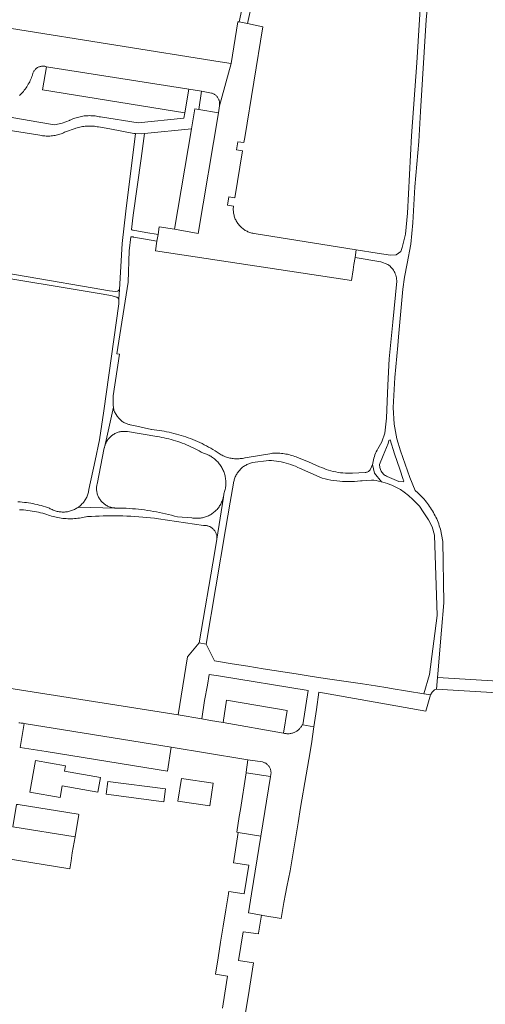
# Model space of a CAD drawing. Extents: x 146402 to 164798, y 455483 to 464134.
# Tile 338 of 575: x 158571 to 158660, y 460479 to 460667. Entities that reach past the tile are written whole.
import ezdxf

# ---------------------------------------------------------------- set-up
doc = ezdxf.new("R2010")
doc.units = 0
doc.header["$LTSCALE"] = 0.2
for name, color, linetype, lineweight in [('B-XX-VH-VERHARDING_ASFALT-GV', 252, 'CONTINUOUS', 18), ('B-XX-VH-VERHARDING_BETONSTRAATSTEEN-GV', 252, 'CONTINUOUS', 18), ('B-XX-VH-VERHARDING_HALFVERHARDING-GV', 252, 'CONTINUOUS', 18), ('B-XX-VH-VERHARDING_STRAATBAKSTEEN-GV', 252, 'CONTINUOUS', 18), ('B-XX-VH-VERHARDING_TEGEL-GV', 252, 'CONTINUOUS', 18)]:
    doc.layers.add(name, color=color, linetype=linetype, lineweight=lineweight)

msp = doc.modelspace()

# ---------------------------------------------------------------- linework, layer by layer
at = {"layer": 'B-XX-VH-VERHARDING_ASFALT-GV'}
msp.add_lwpolyline([(158662.19, 460540.654), (158650.589, 460541.341), (158650.457, 460539.13), (158662.059, 460538.443)], close=True, dxfattribs=at)
at = {"layer": 'B-XX-VH-VERHARDING_BETONSTRAATSTEEN-GV'}
for points in [[(158612.722, 460666.644), (158612.467, 460666.692), (158611.205, 460658.691), (158608.973, 460650.647), (158608.789, 460649.305), (158604.901, 460626.238), (158600.42, 460627.036), (158597.493, 460627.512), (158597.247, 460626.021), (158597.042, 460624.752), (158596.741, 460622.905), (158634.192, 460617.213), (158634.508, 460619.278), (158634.665, 460620.303), (158634.865, 460621.601), (158635.094, 460623.089), (158615.62, 460626.197), (158615.534, 460626.211), (158615.343, 460626.248), (158615.154, 460626.293), (158614.967, 460626.346), (158614.782, 460626.407), (158614.6, 460626.475), (158614.421, 460626.55), (158614.245, 460626.633), (158614.073, 460626.723), (158613.904, 460626.819), (158613.74, 460626.923), (158613.58, 460627.034), (158613.425, 460627.151), (158613.274, 460627.274), (158613.129, 460627.403), (158612.99, 460627.538), (158612.856, 460627.679), (158612.727, 460627.825), (158612.605, 460627.977), (158612.49, 460628.133), (158612.381, 460628.294), (158612.278, 460628.459), (158612.183, 460628.628), (158612.094, 460628.801), (158612.013, 460628.978), (158611.939, 460629.157), (158611.872, 460629.34), (158611.813, 460629.525), (158611.762, 460629.713), (158611.719, 460629.902), (158611.683, 460630.093), (158611.655, 460630.286), (158611.635, 460630.479), (158611.624, 460630.673), (158611.62, 460630.867), (158611.624, 460631.062), (158611.636, 460631.256), (158611.656, 460631.449), (158610.491, 460631.653), (158610.748, 460633.24), (158611.916, 460633.035), (158613.387, 460642.006), (158612.218, 460642.178), (158612.475, 460643.757), (158613.645, 460643.584), (158613.81, 460644.587), (158617.275, 460665.733), (158614.334, 460666.344)], [(158599.784, 460528.019), (158571.706, 460532.566), (158570.948, 460527.978), (158575.891, 460527.178), (158599.035, 460523.435)], [(158579.564, 460524.448), (158573.83, 460525.464), (158572.762, 460519.434), (158578.562, 460518.406), (158578.955, 460520.624), (158585.783, 460519.415), (158586.283, 460522.234), (158579.388, 460523.455)], [(158617.199, 460525.202), (158614.407, 460525.637), (158614.105, 460523.248), (158614.092, 460523.142), (158618.714, 460522.435), (158618.753, 460522.56), (158618.784, 460522.686), (158618.808, 460522.815), (158618.823, 460522.944), (158618.831, 460523.074), (158618.83, 460523.205), (158618.822, 460523.335), (158618.805, 460523.464), (158618.781, 460523.593), (158618.749, 460523.719), (158618.709, 460523.843), (158618.662, 460523.965), (158618.607, 460524.084), (158618.545, 460524.198), (158618.476, 460524.309), (158618.401, 460524.416), (158618.319, 460524.517), (158618.231, 460524.614), (158618.137, 460524.705), (158618.038, 460524.79), (158617.934, 460524.868), (158617.826, 460524.94), (158617.713, 460525.006), (158617.596, 460525.064), (158617.476, 460525.115), (158617.353, 460525.159), (158617.228, 460525.195)], [(158618.714, 460522.435), (158614.092, 460523.142), (158612.982, 460516.112), (158612.769, 460514.766), (158612.294, 460511.761), (158612.563, 460511.718), (158616.878, 460511.031)], [(158598.663, 460520.038), (158587.692, 460521.457), (158587.378, 460519.024), (158598.348, 460517.605)], [(158607.774, 460521.122), (158601.709, 460522.027), (158601.062, 460517.698), (158607.128, 460516.793)], [(158570.513, 460517.052), (158570.237, 460517.097), (158569.533, 460512.787), (158581.417, 460510.899), (158582.119, 460515.174), (158582.001, 460515.193)]]:
    msp.add_lwpolyline(points, close=True, dxfattribs=at)
for points in [[(158570.795, 460652.578), (158570.991, 460652.772), (158571.182, 460652.971), (158571.367, 460653.176), (158571.546, 460653.386), (158571.718, 460653.601), (158571.885, 460653.821), (158572.045, 460654.045), (158572.198, 460654.275), (158572.345, 460654.508), (158572.485, 460654.746), (158572.618, 460654.988), (158572.743, 460655.233), (158572.862, 460655.482), (158572.973, 460655.734), (158573.077, 460655.99), (158573.174, 460656.248), (158573.263, 460656.509), (158573.271, 460656.534), (158573.292, 460656.634), (158573.325, 460656.758), (158573.366, 460656.878), (158573.414, 460656.996), (158573.47, 460657.111), (158573.532, 460657.222), (158573.602, 460657.329), (158573.678, 460657.432), (158573.76, 460657.529), (158573.848, 460657.621), (158573.942, 460657.707), (158574.041, 460657.788), (158574.145, 460657.862), (158574.253, 460657.929), (158574.366, 460657.989), (158574.482, 460658.043), (158574.601, 460658.088), (158574.722, 460658.126), (158574.846, 460658.157), (158574.972, 460658.18), (158575.098, 460658.195), (158575.226, 460658.201), (158575.353, 460658.2), (158575.48, 460658.191), (158575.607, 460658.174), (158575.732, 460658.149), (158575.855, 460658.116), (158575.976, 460658.076), (158603.159, 460653.777), (158605.572, 460653.391), (158607.432, 460653.07), (158607.474, 460653.059), (158607.598, 460653.02), (158607.719, 460652.973), (158607.837, 460652.919), (158607.951, 460652.858), (158608.062, 460652.79), (158608.168, 460652.715), (158608.269, 460652.634), (158608.365, 460652.546), (158608.456, 460652.453), (158608.54, 460652.355), (158608.619, 460652.251), (158608.691, 460652.143), (158608.756, 460652.031), (158608.814, 460651.915), (158608.865, 460651.795), (158608.908, 460651.673), (158608.944, 460651.548), (158608.972, 460651.422), (158608.992, 460651.293), (158609.004, 460651.164), (158609.008, 460651.034), (158609.005, 460650.905), (158608.993, 460650.775), (158608.973, 460650.647), (158611.205, 460658.691), (158609.095, 460659.026), (158569.293, 460665.375)], [(158570.676, 460532.661), (158570.883, 460532.658), (158571.09, 460532.647), (158571.296, 460532.628), (158571.502, 460532.601), (158571.706, 460532.566), (158599.784, 460528.019), (158613.667, 460525.758), (158614.407, 460525.637), (158617.199, 460525.202), (158617.228, 460525.195), (158617.353, 460525.159), (158617.476, 460525.115), (158617.596, 460525.064), (158617.713, 460525.006), (158617.826, 460524.94), (158617.934, 460524.868), (158618.038, 460524.79), (158618.137, 460524.705), (158618.231, 460524.614), (158618.319, 460524.517), (158618.401, 460524.416), (158618.476, 460524.309), (158618.545, 460524.198), (158618.607, 460524.084), (158618.662, 460523.965), (158618.709, 460523.843), (158618.749, 460523.719), (158618.781, 460523.593), (158618.805, 460523.464), (158618.822, 460523.335), (158618.83, 460523.205), (158618.831, 460523.074), (158618.823, 460522.944), (158618.808, 460522.815), (158618.784, 460522.686), (158618.753, 460522.56), (158618.714, 460522.435), (158616.878, 460511.031), (158615.08, 460500), (158614.496, 460496.34), (158617.032, 460495.906), (158617.235, 460495.873), (158620.774, 460495.307), (158621.302, 460498.318), (158621.623, 460500), (158621.87, 460501.302), (158622.457, 460504.388), (158623.497, 460510.528), (158623.995, 460513.579), (158624.468, 460516.48), (158625.54, 460522.733), (158626.046, 460525.685), (158626.56, 460528.685), (158627.02, 460531.925), (158624.888, 460532.27), (158624.795, 460532.289), (158624.792, 460532.282), (158624.718, 460532.144), (158624.638, 460532.01), (158624.551, 460531.881), (158624.457, 460531.755), (158624.357, 460531.635), (158624.251, 460531.52), (158624.139, 460531.411), (158624.022, 460531.308), (158623.9, 460531.21), (158623.773, 460531.119), (158623.641, 460531.035), (158623.505, 460530.957), (158623.366, 460530.887), (158623.223, 460530.824), (158623.077, 460530.768), (158622.928, 460530.72), (158622.777, 460530.679), (158622.624, 460530.646), (158622.47, 460530.621), (158622.315, 460530.604), (158622.159, 460530.595), (158622.002, 460530.594), (158621.846, 460530.601), (158621.69, 460530.616), (158621.536, 460530.639), (158621.383, 460530.67), (158621.231, 460530.708), (158609.686, 460532.724), (158607.294, 460533.142), (158605.586, 460533.441), (158601.066, 460534.23), (158561.411, 460540.45)], [(158530.927, 460512.832), (158580.42, 460504.799), (158580.646, 460506.282), (158580.882, 460507.834), (158581.417, 460510.899), (158569.533, 460512.787)], [(158613.945, 460477.329), (158614.438, 460480.298), (158615.514, 460486.774), (158612.592, 460487.241), (158613.497, 460492.717), (158616.442, 460492.358), (158616.464, 460492.493), (158617.032, 460495.906), (158614.496, 460496.34), (158615.08, 460500), (158616.878, 460511.031), (158612.563, 460511.718), (158611.637, 460505.933), (158614.578, 460505.466), (158613.709, 460500), (158610.764, 460500.472), (158610.705, 460500.108), (158610.687, 460500), (158610.198, 460496.943), (158609.699, 460493.828), (158609.205, 460490.741), (158608.724, 460487.735), (158608.224, 460484.61), (158610.532, 460484.234), (158610.018, 460481.009), (158609.561, 460478.141)]]:
    msp.add_lwpolyline(points, dxfattribs=at)
at = {"layer": 'B-XX-VH-VERHARDING_HALFVERHARDING-GV'}
for points in [[(158647.512, 460672.345), (158646.646, 460658.857), (158645.683, 460644.902), (158644.905, 460630.125), (158644.527, 460626.063), (158643.859, 460623.526), (158643.622, 460622.801), (158642.701, 460622.152), (158641.651, 460622.094), (158639.079, 460622.453), (158635.094, 460623.089), (158634.865, 460621.601), (158639.782, 460620.783), (158641.154, 460620.308), (158641.357, 460620.15), (158641.55, 460619.979), (158641.732, 460619.797), (158641.902, 460619.604), (158642.06, 460619.401), (158642.205, 460619.189), (158642.337, 460618.968), (158642.454, 460618.739), (158642.557, 460618.503), (158642.646, 460618.261), (158642.719, 460618.014), (158642.776, 460617.764), (158642.818, 460617.51), (158642.844, 460617.254), (158642.851, 460617.134), (158642.101, 460609.277), (158641.41, 460602.282), (158641.139, 460597.203), (158641.028, 460594.104), (158640.853, 460590.941), (158640.569, 460588.057), (158639.976, 460586.375), (158639.252, 460585.08), (158639.086, 460584.794), (158638.934, 460584.499), (158638.796, 460584.198), (158638.672, 460583.891), (158638.564, 460583.577), (158638.471, 460583.259), (158638.394, 460582.937), (158638.332, 460582.612), (158638.286, 460582.284), (158638.279, 460582.224), (158638.206, 460582.055), (158638.612, 460580.415), (158639.901, 460578.771), (158640.208, 460578.693), (158640.64, 460578.566), (158641.067, 460578.424), (158641.489, 460578.267), (158641.905, 460578.095), (158642.306, 460577.913), (158642.644, 460577.751), (158643.547, 460577.27), (158644.253, 460576.792), (158645.105, 460576.119), (158645.904, 460575.375), (158646.43, 460574.875), (158647.158, 460574.096), (158647.908, 460573.035), (158648.882, 460571.473), (158649.573, 460570.15), (158650.019, 460568.541), (158650.525, 460553.223), (158649.074, 460541.94), (158647.99, 460538.254), (158649.273, 460538.061), (158649.308, 460538.056), (158649.61, 460538.524), (158650.069, 460538.989), (158650.457, 460539.13), (158650.589, 460541.341), (158650.663, 460542.019), (158651.379, 460550.422), (158651.826, 460555.636), (158651.654, 460567.336), (158651.173, 460569.705), (158651.073, 460570.036), (158650.966, 460570.365), (158650.851, 460570.691), (158650.728, 460571.014), (158650.598, 460571.335), (158650.461, 460571.652), (158650.316, 460571.966), (158650.164, 460572.277), (158650.008, 460572.579), (158649.842, 460572.882), (158649.669, 460573.181), (158649.49, 460573.476), (158649.303, 460573.767), (158649.11, 460574.053), (158648.91, 460574.335), (158648.704, 460574.612), (158648.491, 460574.885), (158648.272, 460575.152), (158648.047, 460575.414), (158647.816, 460575.671), (158647.579, 460575.922), (158647.337, 460576.168), (158647.089, 460576.409), (158646.835, 460576.643), (158646.325, 460577.082), (158645.319, 460579.555), (158643.525, 460584.643), (158642.866, 460586.962), (158642.355, 460589.799), (158642.164, 460592.982), (158642.453, 460598.706), (158643.041, 460604.797), (158643.161, 460606.476), (158643.968, 460615.602), (158644.299, 460617.841), (158644.812, 460620.457), (158645.503, 460624.179), (158645.921, 460628.282), (158646.303, 460635.138), (158647.036, 460643.825), (158647.364, 460649.535), (158648.468, 460667.068), (158649.215, 460674.976)], [(158570.768, 460573.427), (158571.178, 460573.404), (158571.587, 460573.373), (158571.996, 460573.334), (158572.404, 460573.288), (158572.811, 460573.233), (158573.216, 460573.17), (158573.621, 460573.099), (158574.024, 460573.021), (158574.425, 460572.934), (158574.825, 460572.84), (158575.223, 460572.738), (158575.619, 460572.628), (158576.012, 460572.511), (158576.309, 460572.402), (158576.609, 460572.301), (158576.911, 460572.208), (158577.215, 460572.122), (158577.521, 460572.043), (158577.83, 460571.973), (158578.139, 460571.911), (158578.451, 460571.856), (158578.764, 460571.809), (158579.077, 460571.77), (158579.392, 460571.739), (158579.707, 460571.716), (158580.023, 460571.701), (158580.339, 460571.694), (158580.655, 460571.695), (158580.972, 460571.704), (158581.287, 460571.722), (158581.602, 460571.747), (158581.917, 460571.779), (158582.231, 460571.82), (158582.543, 460571.869), (158582.854, 460571.926), (158583.163, 460571.99), (158583.471, 460572.063), (158583.516, 460572.074), (158583.783, 460572.092), (158584.535, 460572.138), (158585.288, 460572.176), (158586.041, 460572.206), (158586.794, 460572.228), (158587.548, 460572.242), (158588.302, 460572.248), (158589.055, 460572.246), (158589.809, 460572.236), (158590.562, 460572.218), (158591.316, 460572.192), (158592.069, 460572.158), (158592.821, 460572.116), (158593.573, 460572.066), (158594.325, 460572.008), (158595.075, 460571.942), (158595.825, 460571.869), (158596.575, 460571.787), (158597.323, 460571.697), (158605.929, 460570.411), (158605.932, 460570.411), (158606.071, 460570.417), (158606.209, 460570.415), (158606.347, 460570.405), (158606.485, 460570.387), (158606.621, 460570.361), (158606.755, 460570.327), (158606.887, 460570.286), (158607.017, 460570.237), (158607.143, 460570.18), (158607.266, 460570.117), (158607.385, 460570.046), (158607.5, 460569.968), (158607.611, 460569.885), (158607.716, 460569.795), (158607.815, 460569.698), (158607.91, 460569.597), (158607.998, 460569.49), (158608.079, 460569.378), (158608.155, 460569.262), (158608.223, 460569.141), (158608.284, 460569.017), (158608.338, 460568.89), (158608.385, 460568.759), (158608.424, 460568.626), (158608.455, 460568.491), (158608.478, 460568.355), (158608.494, 460568.217), (158608.501, 460568.079), (158608.501, 460567.94), (158608.492, 460567.802), (158609.726, 460575.847), (158609.718, 460575.81), (158609.67, 460575.613), (158609.613, 460575.417), (158609.549, 460575.224), (158609.478, 460575.034), (158609.399, 460574.846), (158609.313, 460574.662), (158609.22, 460574.481), (158609.12, 460574.304), (158609.012, 460574.131), (158608.899, 460573.963), (158608.778, 460573.799), (158608.651, 460573.64), (158608.518, 460573.486), (158608.38, 460573.337), (158608.235, 460573.194), (158608.085, 460573.057), (158607.929, 460572.926), (158607.769, 460572.801), (158607.604, 460572.682), (158607.434, 460572.57), (158607.26, 460572.465), (158607.082, 460572.367), (158606.9, 460572.275), (158606.715, 460572.192), (158606.526, 460572.115), (158606.335, 460572.046), (158606.141, 460571.984), (158605.945, 460571.93), (158605.747, 460571.884), (158605.547, 460571.845), (158605.346, 460571.815), (158605.144, 460571.792), (158604.941, 460571.778), (158604.738, 460571.771), (158604.534, 460571.773), (158604.331, 460571.782), (158604.128, 460571.799), (158603.927, 460571.825), (158603.726, 460571.858), (158600.974, 460572.054), (158600.411, 460572.213), (158599.845, 460572.363), (158599.277, 460572.506), (158598.708, 460572.642), (158598.137, 460572.769), (158597.563, 460572.889), (158596.989, 460573.001), (158596.413, 460573.105), (158595.835, 460573.201), (158595.257, 460573.289), (158594.677, 460573.37), (158594.096, 460573.442), (158593.514, 460573.506), (158592.931, 460573.563), (158592.348, 460573.611), (158591.764, 460573.652), (158591.18, 460573.685), (158590.595, 460573.709), (158590.01, 460573.726), (158589.424, 460573.734), (158589.317, 460573.735), (158589.28, 460573.735), (158589.106, 460573.738), (158588.99, 460573.745), (158582.067, 460573.934), (158581.977, 460573.869), (158581.811, 460573.758), (158581.641, 460573.654), (158581.466, 460573.557), (158581.288, 460573.466), (158581.107, 460573.383), (158580.922, 460573.308), (158580.735, 460573.239), (158580.545, 460573.179), (158580.352, 460573.126), (158580.158, 460573.08), (158579.962, 460573.043), (158579.764, 460573.013), (158579.566, 460572.991), (158579.367, 460572.978), (158579.167, 460572.972), (158578.968, 460572.974), (158578.769, 460572.985), (158578.57, 460573.003), (158578.372, 460573.029), (158578.175, 460573.063), (158577.98, 460573.105), (158577.787, 460573.155), (158577.596, 460573.212), (158577.407, 460573.277), (158577.221, 460573.35), (158577.038, 460573.43), (158576.859, 460573.517), (158576.683, 460573.612), (158576.511, 460573.713), (158576.124, 460573.848), (158575.734, 460573.976), (158575.342, 460574.096), (158574.947, 460574.208), (158574.55, 460574.313), (158574.152, 460574.41), (158573.751, 460574.499), (158573.349, 460574.58), (158572.946, 460574.654), (158572.541, 460574.719), (158572.135, 460574.777), (158571.727, 460574.827), (158571.319, 460574.869), (158570.91, 460574.902), (158570.501, 460574.928)]]:
    msp.add_lwpolyline(points, dxfattribs=at)
for points in [[(158594.161, 460645.25), (158592.979, 460645.325), (158591.088, 460630.497), (158590.419, 460624.289), (158589.905, 460615.525), (158589.795, 460613.65), (158589.745, 460612.78), (158586.883, 460592.317), (158586.104, 460586.807), (158585.251, 460582.835), (158584.059, 460577.279), (158584.041, 460577.161), (158584.006, 460576.965), (158583.962, 460576.77), (158583.911, 460576.577), (158583.852, 460576.387), (158583.786, 460576.198), (158583.712, 460576.013), (158583.63, 460575.831), (158583.542, 460575.652), (158583.446, 460575.477), (158583.343, 460575.306), (158583.234, 460575.139), (158583.118, 460574.976), (158582.996, 460574.819), (158582.867, 460574.666), (158582.732, 460574.519), (158582.592, 460574.377), (158582.446, 460574.241), (158582.294, 460574.111), (158582.138, 460573.987), (158582.067, 460573.934), (158588.99, 460573.745), (158588.933, 460573.75), (158588.761, 460573.769), (158588.59, 460573.796), (158588.42, 460573.832), (158588.252, 460573.874), (158588.087, 460573.925), (158587.923, 460573.984), (158587.763, 460574.049), (158587.606, 460574.122), (158587.452, 460574.203), (158587.303, 460574.29), (158587.157, 460574.384), (158587.016, 460574.485), (158586.88, 460574.592), (158586.749, 460574.705), (158586.623, 460574.824), (158586.503, 460574.949), (158586.388, 460575.079), (158586.28, 460575.215), (158586.178, 460575.355), (158586.083, 460575.5), (158585.995, 460575.649), (158585.913, 460575.802), (158585.839, 460575.959), (158585.772, 460576.118), (158585.712, 460576.281), (158585.66, 460576.446), (158585.616, 460576.614), (158585.58, 460576.784), (158585.551, 460576.954), (158585.53, 460577.126), (158585.517, 460577.299), (158585.512, 460577.473), (158585.516, 460577.646), (158585.527, 460577.819), (158585.546, 460577.991), (158585.573, 460578.162), (158585.608, 460578.332), (158586.998, 460585.24), (158586.999, 460585.248), (158587.035, 460585.42), (158587.072, 460585.567), (158587.077, 460585.589), (158588.72, 460593.028), (158588.668, 460593.339), (158588.663, 460594.123), (158588.673, 460594.919), (158588.716, 460595.208), (158589.888, 460603.167), (158589.387, 460603.246), (158591.544, 460616.912), (158591.747, 460622.904), (158592.043, 460625.565), (158592.184, 460625.577), (158592.286, 460625.578), (158592.389, 460625.571), (158592.49, 460625.555), (158592.59, 460625.532), (158594.87, 460625.133), (158597.042, 460624.752), (158597.247, 460626.021), (158594.924, 460626.417), (158592.488, 460626.833), (158592.386, 460626.874), (158592.277, 460626.926), (158592.199, 460626.97), (158592.503, 460629.71), (158594.006, 460640.58), (158594.659, 460645.301)], [(158584.651, 460615.829), (158563.89, 460619.37), (158563.738, 460618.459), (158585.65, 460614.801), (158588.255, 460614.366), (158589.386, 460614.076), (158589.628, 460613.876), (158589.795, 460613.65), (158589.905, 460615.525), (158589.72, 460615.324), (158589.56, 460615.182), (158589.159, 460615.12), (158587.954, 460615.266)], [(158588.814, 460592.475), (158588.72, 460593.028), (158587.077, 460585.589), (158587.129, 460585.757), (158587.188, 460585.922), (158587.253, 460586.085), (158587.327, 460586.244), (158587.407, 460586.4), (158587.495, 460586.552), (158587.589, 460586.699), (158587.69, 460586.843), (158587.798, 460586.981), (158587.911, 460587.115), (158588.031, 460587.243), (158588.156, 460587.365), (158588.287, 460587.482), (158588.423, 460587.593), (158588.564, 460587.697), (158588.709, 460587.795), (158588.859, 460587.886), (158589.013, 460587.97), (158589.171, 460588.047), (158589.332, 460588.117), (158589.495, 460588.179), (158589.662, 460588.234), (158589.831, 460588.281), (158590.001, 460588.32), (158590.174, 460588.352), (158590.348, 460588.376), (158590.522, 460588.391), (158590.697, 460588.399), (158590.873, 460588.399), (158591.048, 460588.391), (158591.222, 460588.374), (158591.396, 460588.35), (158597.05, 460587.409), (158597.105, 460587.4), (158597.547, 460587.325), (158597.988, 460587.242), (158598.427, 460587.152), (158598.864, 460587.053), (158599.299, 460586.947), (158599.733, 460586.833), (158600.164, 460586.711), (158600.593, 460586.582), (158601.02, 460586.445), (158601.445, 460586.3), (158601.866, 460586.148), (158602.285, 460585.988), (158602.701, 460585.821), (158603.114, 460585.646), (158603.524, 460585.464), (158603.93, 460585.275), (158604.333, 460585.079), (158604.733, 460584.875), (158605.128, 460584.664), (158605.52, 460584.447), (158605.908, 460584.222), (158605.916, 460584.22), (158606.124, 460584.157), (158606.329, 460584.087), (158606.532, 460584.01), (158606.731, 460583.924), (158606.927, 460583.832), (158607.12, 460583.733), (158607.309, 460583.626), (158607.494, 460583.513), (158607.674, 460583.392), (158607.85, 460583.266), (158608.021, 460583.133), (158608.187, 460582.993), (158608.348, 460582.848), (158608.504, 460582.696), (158608.653, 460582.54), (158608.797, 460582.377), (158608.935, 460582.21), (158609.066, 460582.037), (158609.191, 460581.86), (158609.31, 460581.679), (158609.421, 460581.493), (158609.526, 460581.303), (158609.624, 460581.109), (158609.714, 460580.912), (158609.797, 460580.712), (158609.873, 460580.508), (158609.941, 460580.302), (158610.001, 460580.094), (158610.054, 460579.884), (158610.099, 460579.672), (158610.136, 460579.458), (158610.165, 460579.243), (158610.187, 460579.027), (158610.2, 460578.811), (158610.205, 460578.594), (158610.202, 460578.377), (158610.192, 460578.161), (158610.173, 460577.945), (158610.146, 460577.729), (158610.112, 460577.515), (158610.069, 460577.303), (158610.019, 460577.092), (158609.961, 460576.883), (158609.895, 460576.676), (158609.822, 460576.472), (158609.816, 460576.412), (158609.791, 460576.21), (158609.759, 460576.01), (158609.726, 460575.847), (158608.492, 460567.802), (158608.085, 460565.421), (158605.1, 460547.968), (158606.413, 460547.743), (158610.159, 460569.641), (158611.054, 460574.873), (158611.67, 460578.477), (158611.687, 460578.595), (158611.722, 460578.785), (158611.764, 460578.974), (158611.813, 460579.161), (158611.871, 460579.346), (158611.936, 460579.528), (158612.009, 460579.707), (158612.089, 460579.884), (158612.176, 460580.056), (158612.271, 460580.225), (158612.372, 460580.391), (158612.48, 460580.551), (158612.594, 460580.707), (158612.715, 460580.859), (158612.842, 460581.005), (158612.975, 460581.145), (158613.113, 460581.28), (158613.258, 460581.41), (158613.407, 460581.533), (158613.561, 460581.65), (158613.72, 460581.76), (158613.883, 460581.864), (158614.051, 460581.961), (158614.222, 460582.051), (158614.397, 460582.134), (158614.576, 460582.209), (158614.757, 460582.277), (158614.941, 460582.338), (158615.127, 460582.391), (158615.315, 460582.436), (158618.419, 460582.85), (158618.896, 460582.825), (158619.371, 460582.784), (158619.845, 460582.727), (158620.317, 460582.655), (158620.786, 460582.566), (158621.251, 460582.462), (158621.713, 460582.343), (158622.171, 460582.208), (158622.624, 460582.057), (158623.072, 460581.892), (158623.513, 460581.712), (158623.949, 460581.516), (158624.236, 460581.378), (158628.593, 460579.424), (158629.143, 460579.29), (158629.697, 460579.171), (158630.254, 460579.067), (158630.813, 460578.98), (158631.375, 460578.908), (158631.938, 460578.852), (158632.503, 460578.812), (158633.069, 460578.788), (158633.635, 460578.781), (158634.201, 460578.789), (158634.766, 460578.813), (158635.331, 460578.853), (158635.895, 460578.909), (158636.255, 460578.953), (158637.996, 460579.092), (158638.444, 460579.044), (158638.889, 460578.98), (158639.332, 460578.9), (158639.772, 460578.804), (158639.901, 460578.771), (158638.612, 460580.415), (158638.206, 460582.055), (158637.812, 460581.146), (158637.736, 460581.03), (158637.647, 460580.923), (158637.546, 460580.828), (158637.435, 460580.745), (158637.315, 460580.675), (158637.188, 460580.619), (158637.055, 460580.578), (158636.919, 460580.553), (158636.78, 460580.544), (158634.418, 460580.394), (158633.953, 460580.381), (158633.488, 460580.384), (158633.023, 460580.403), (158632.56, 460580.438), (158632.097, 460580.489), (158631.637, 460580.555), (158631.179, 460580.638), (158630.725, 460580.736), (158630.274, 460580.85), (158629.827, 460580.979), (158629.385, 460581.123), (158628.948, 460581.283), (158628.517, 460581.457), (158628.093, 460581.646), (158626.015, 460582.539), (158623.891, 460583.406), (158623.624, 460583.515), (158623.354, 460583.616), (158623.081, 460583.71), (158622.806, 460583.796), (158622.529, 460583.874), (158622.249, 460583.945), (158621.968, 460584.008), (158621.685, 460584.063), (158621.401, 460584.11), (158621.115, 460584.149), (158620.829, 460584.18), (158620.542, 460584.204), (158620.254, 460584.219), (158619.966, 460584.227), (158619.678, 460584.226), (158619.389, 460584.217), (158619.102, 460584.201), (158619.014, 460584.194), (158613.863, 460583.334), (158613.845, 460583.329), (158613.627, 460583.28), (158613.408, 460583.237), (158613.187, 460583.203), (158612.965, 460583.177), (158612.743, 460583.159), (158612.52, 460583.148), (158612.296, 460583.146), (158612.073, 460583.152), (158611.85, 460583.165), (158611.628, 460583.187), (158611.407, 460583.217), (158611.187, 460583.254), (158610.968, 460583.299), (158610.751, 460583.353), (158610.536, 460583.414), (158610.324, 460583.482), (158610.114, 460583.558), (158609.907, 460583.642), (158609.703, 460583.733), (158609.502, 460583.831), (158609.305, 460583.936), (158609.112, 460584.049), (158608.923, 460584.168), (158608.739, 460584.294), (158608.559, 460584.426), (158608.155, 460584.679), (158607.748, 460584.925), (158607.336, 460585.165), (158606.92, 460585.397), (158606.5, 460585.623), (158606.077, 460585.841), (158605.65, 460586.052), (158605.219, 460586.256), (158604.786, 460586.453), (158604.348, 460586.642), (158603.908, 460586.824), (158603.465, 460586.999), (158603.019, 460587.166), (158602.57, 460587.326), (158602.119, 460587.478), (158601.665, 460587.622), (158601.209, 460587.759), (158600.75, 460587.889), (158600.289, 460588.01), (158599.827, 460588.124), (158599.362, 460588.23), (158598.896, 460588.328), (158598.428, 460588.418), (158597.959, 460588.5), (158597.489, 460588.575), (158597.017, 460588.641), (158596.544, 460588.7), (158596.071, 460588.751), (158595.997, 460588.758), (158593.231, 460589.368), (158591.944, 460589.652), (158591.799, 460589.682), (158591.655, 460589.717), (158591.496, 460589.763), (158591.332, 460589.819), (158591.171, 460589.883), (158591.013, 460589.953), (158590.858, 460590.031), (158590.707, 460590.117), (158590.56, 460590.208), (158590.417, 460590.307), (158590.28, 460590.412), (158590.147, 460590.524), (158590.019, 460590.641), (158589.897, 460590.764), (158589.781, 460590.893), (158589.671, 460591.027), (158589.567, 460591.165), (158589.47, 460591.309), (158589.288, 460591.605), (158588.936, 460592.134)], [(158641.356, 460586.624), (158641.597, 460586.786), (158642.416, 460584.098), (158643.398, 460581.169), (158644.053, 460579.163), (158644.175, 460578.922), (158644.096, 460578.721), (158643.251, 460578.796), (158641.035, 460579.748), (158640.858, 460579.83), (158640.689, 460579.927), (158640.528, 460580.037), (158640.376, 460580.16), (158640.236, 460580.295), (158640.106, 460580.441), (158639.99, 460580.597), (158639.886, 460580.762), (158639.796, 460580.935), (158639.721, 460581.115), (158639.661, 460581.301), (158639.616, 460581.49), (158639.587, 460581.683), (158639.573, 460581.878), (158639.574, 460582.031), (158640.247, 460583.763), (158641.199, 460586.06)]]:
    msp.add_lwpolyline(points, close=True, dxfattribs=at)
at = {"layer": 'B-XX-VH-VERHARDING_STRAATBAKSTEEN-GV'}
msp.add_lwpolyline([(158613.644, 460670.832), (158612.722, 460666.644), (158614.334, 460666.344), (158615.249, 460670.349)], dxfattribs=at)
at = {"layer": 'B-XX-VH-VERHARDING_TEGEL-GV'}
for points in [[(158603.159, 460653.777), (158575.976, 460658.076), (158575.162, 460653.681), (158602.358, 460649.31)], [(158605.013, 460649.923), (158604.291, 460650.049), (158603.67, 460646.228), (158600.42, 460627.036), (158604.901, 460626.238), (158608.789, 460649.305)], [(158606.413, 460547.743), (158605.1, 460547.968), (158602.909, 460545.285), (158601.066, 460534.23), (158605.586, 460533.441), (158606.147, 460536.944), (158606.673, 460539.859), (158607.044, 460541.925), (158608.803, 460541.64), (158625.89, 460538.87), (158624.888, 460532.27), (158627.02, 460531.925), (158627.494, 460535.261), (158627.963, 460538.563), (158648.379, 460534.937), (158649.308, 460538.056), (158649.273, 460538.061), (158647.99, 460538.254), (158641.773, 460539.254), (158641.162, 460539.351), (158638.8, 460539.725), (158636.28, 460540.124), (158635.83, 460540.195), (158629.597, 460541.1), (158626.677, 460541.558), (158623.604, 460542.04), (158617.335, 460543.006), (158614.418, 460543.482), (158611.418, 460543.972), (158608.005, 460544.516)], [(158621.901, 460535.063), (158610.344, 460536.991), (158609.686, 460532.724), (158621.231, 460530.708)]]:
    msp.add_lwpolyline(points, close=True, dxfattribs=at)
msp.add_lwpolyline([(158565.397, 460646.452), (158574.7, 460645.002), (158574.937, 460644.955), (158575.175, 460644.915), (158575.415, 460644.883), (158575.655, 460644.86), (158575.896, 460644.844), (158576.138, 460644.836), (158576.38, 460644.837), (158576.621, 460644.845), (158576.862, 460644.861), (158577.102, 460644.885), (158577.342, 460644.918), (158577.58, 460644.958), (158577.817, 460645.006), (158578.052, 460645.061), (158578.285, 460645.125), (158578.516, 460645.196), (158578.745, 460645.275), (158578.97, 460645.361), (158579.193, 460645.455), (158579.412, 460645.556), (158579.554, 460645.626), (158581.404, 460646.279), (158581.543, 460646.327), (158581.791, 460646.405), (158582.042, 460646.476), (158582.294, 460646.538), (158582.548, 460646.593), (158582.804, 460646.641), (158583.061, 460646.68), (158583.319, 460646.712), (158583.578, 460646.735), (158583.837, 460646.751), (158584.097, 460646.758), (158584.357, 460646.757), (158584.617, 460646.749), (158584.877, 460646.733), (158585.136, 460646.708), (158585.394, 460646.676), (158585.65, 460646.635), (158585.906, 460646.587), (158588.024, 460646.196), (158592.611, 460645.348), (158592.979, 460645.325), (158594.161, 460645.25), (158594.659, 460645.301), (158603.67, 460646.228), (158604.291, 460650.049), (158605.013, 460649.923), (158605.572, 460653.391), (158603.159, 460653.777), (158602.358, 460649.31), (158602.192, 460648.254), (158593.458, 460647.351), (158586.253, 460648.489), (158585.998, 460648.548), (158585.742, 460648.599), (158585.484, 460648.643), (158585.225, 460648.678), (158584.965, 460648.706), (158584.704, 460648.726), (158584.443, 460648.737), (158584.181, 460648.741), (158583.92, 460648.737), (158583.659, 460648.724), (158583.398, 460648.704), (158583.138, 460648.676), (158582.879, 460648.639), (158582.621, 460648.595), (158582.365, 460648.543), (158582.11, 460648.483), (158581.858, 460648.416), (158581.607, 460648.341), (158581.359, 460648.258), (158581.114, 460648.167), (158580.871, 460648.069), (158580.632, 460647.964), (158580.396, 460647.852), (158580.351, 460647.829), (158578.943, 460647.288), (158577.462, 460647.002), (158574.118, 460647.567), (158566.002, 460648.938)], dxfattribs=at)

doc.saveas('drawing.dxf')
